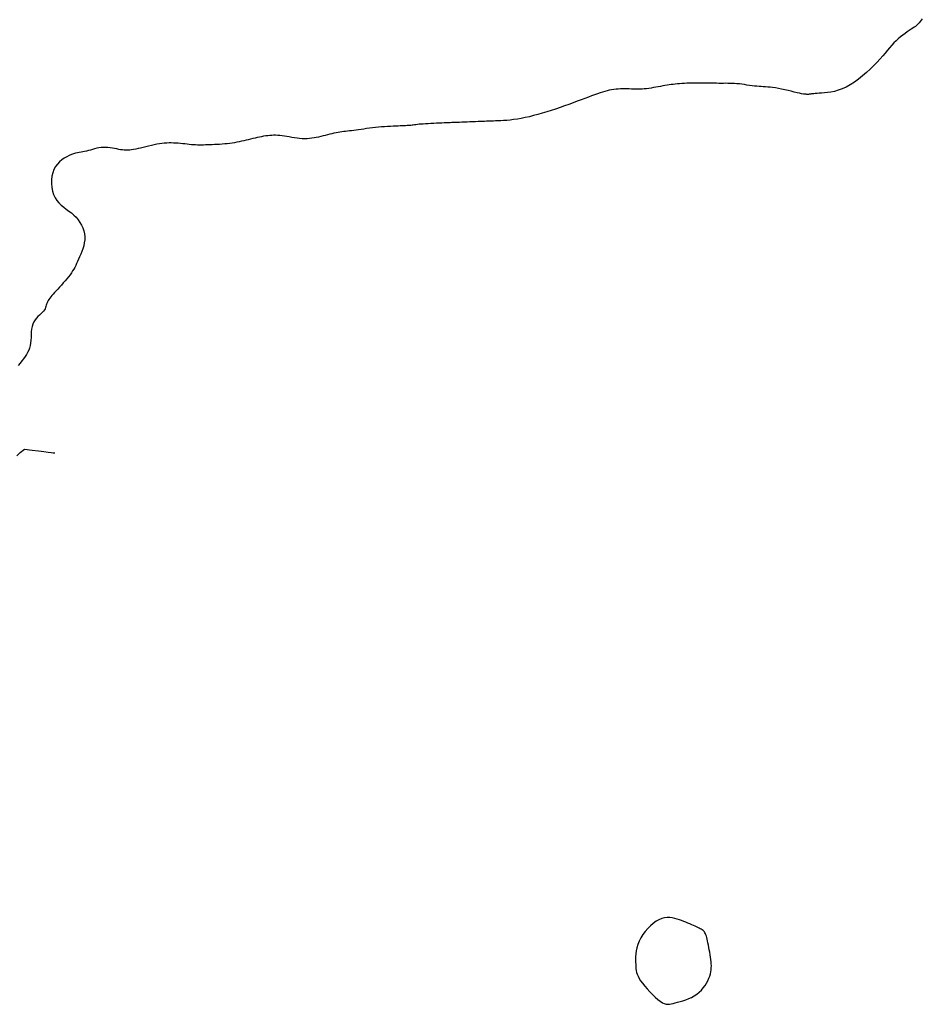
# Model space of a CAD drawing. Header units: millimetres. Extents: x 32690613 to 32693367, y 5343692 to 5344708.
# Tile 404 of 656: x 32692650 to 32692675, y 5344148 to 5344175. Entities that reach past the tile are written whole.
import ezdxf

# ---------------------------------------------------------------- set-up
doc = ezdxf.new("R2010")
doc.units = ezdxf.units.MM
doc.header["$LTSCALE"] = 20
doc.layers.add('02-DGM_HL_492.00', color=82, linetype='Continuous')
doc.layers.add('02-DGM_HL_492.50', color=92, linetype='Continuous')

msp = doc.modelspace()

# ---------------------------------------------------------------- linework, layer by layer
at = {"layer": '02-DGM_HL_492.00', "elevation": 492, "flags": 128}
for points in [[(32692649.672, 5344162.878), (32692649.764, 5344162.969), (32692649.882, 5344163.056)], [(32692649.882, 5344163.056), (32692650.094, 5344163.031), (32692650.271, 5344163.01), (32692650.417, 5344162.993), (32692650.531, 5344162.979), (32692650.617, 5344162.969), (32692650.676, 5344162.962), (32692650.71, 5344162.958), (32692650.721, 5344162.957)]]:
    msp.add_lwpolyline(points, dxfattribs=at)
at = {"layer": '02-DGM_HL_492.50', "elevation": 492.5, "flags": 128}
msp.add_lwpolyline([(32692674.637, 5344174.927), (32692674.605, 5344174.884), (32692674.577, 5344174.848), (32692674.551, 5344174.816), (32692674.527, 5344174.789), (32692674.502, 5344174.764), (32692674.475, 5344174.74), (32692674.446, 5344174.716), (32692674.412, 5344174.692), (32692674.373, 5344174.665), (32692674.327, 5344174.635), (32692674.276, 5344174.601), (32692674.22, 5344174.563), (32692674.16, 5344174.522), (32692674.099, 5344174.478), (32692674.036, 5344174.429), (32692673.974, 5344174.377), (32692673.913, 5344174.321), (32692673.853, 5344174.261), (32692673.795, 5344174.197), (32692673.736, 5344174.129), (32692673.676, 5344174.058), (32692673.612, 5344173.981), (32692673.544, 5344173.901), (32692673.469, 5344173.816), (32692673.388, 5344173.727), (32692673.298, 5344173.634), (32692673.2, 5344173.539), (32692673.097, 5344173.444), (32692672.989, 5344173.35), (32692672.877, 5344173.262), (32692672.764, 5344173.179), (32692672.65, 5344173.106), (32692672.537, 5344173.043), (32692672.426, 5344172.993), (32692672.317, 5344172.954), (32692672.214, 5344172.925), (32692672.115, 5344172.904), (32692672.022, 5344172.89), (32692671.937, 5344172.881), (32692671.86, 5344172.875), (32692671.793, 5344172.871), (32692671.736, 5344172.867), (32692671.687, 5344172.863), (32692671.647, 5344172.859), (32692671.613, 5344172.856), (32692671.585, 5344172.853), (32692671.561, 5344172.849), (32692671.54, 5344172.847), (32692671.52, 5344172.844), (32692671.501, 5344172.842), (32692671.48, 5344172.841), (32692671.457, 5344172.841), (32692671.43, 5344172.843), (32692671.398, 5344172.846), (32692671.358, 5344172.852), (32692671.31, 5344172.861), (32692671.253, 5344172.873), (32692671.184, 5344172.888), (32692671.107, 5344172.906), (32692671.023, 5344172.926), (32692670.935, 5344172.946), (32692670.844, 5344172.967), (32692670.754, 5344172.986), (32692670.667, 5344173.004), (32692670.585, 5344173.018), (32692670.509, 5344173.029), (32692670.439, 5344173.038), (32692670.374, 5344173.044), (32692670.312, 5344173.048), (32692670.253, 5344173.052), (32692670.194, 5344173.055), (32692670.134, 5344173.059), (32692670.073, 5344173.064), (32692670.009, 5344173.071), (32692669.942, 5344173.08), (32692669.873, 5344173.09), (32692669.803, 5344173.1), (32692669.733, 5344173.11), (32692669.663, 5344173.12), (32692669.594, 5344173.128), (32692669.526, 5344173.135), (32692669.461, 5344173.14), (32692669.397, 5344173.144), (32692669.334, 5344173.146), (32692669.273, 5344173.146), (32692669.212, 5344173.147), (32692669.151, 5344173.146), (32692669.09, 5344173.146), (32692669.028, 5344173.146), (32692668.965, 5344173.147), (32692668.9, 5344173.148), (32692668.835, 5344173.15), (32692668.769, 5344173.151), (32692668.701, 5344173.153), (32692668.633, 5344173.154), (32692668.564, 5344173.155), (32692668.494, 5344173.155), (32692668.424, 5344173.155), (32692668.353, 5344173.154), (32692668.282, 5344173.152), (32692668.212, 5344173.15), (32692668.143, 5344173.147), (32692668.076, 5344173.144), (32692668.01, 5344173.14), (32692667.946, 5344173.135), (32692667.885, 5344173.13), (32692667.826, 5344173.124), (32692667.768, 5344173.118), (32692667.712, 5344173.111), (32692667.655, 5344173.104), (32692667.598, 5344173.095), (32692667.54, 5344173.085), (32692667.481, 5344173.075), (32692667.419, 5344173.063), (32692667.356, 5344173.051), (32692667.292, 5344173.039), (32692667.227, 5344173.027), (32692667.162, 5344173.016), (32692667.097, 5344173.005), (32692667.033, 5344172.997), (32692666.97, 5344172.99), (32692666.908, 5344172.986), (32692666.848, 5344172.984), (32692666.789, 5344172.984), (32692666.73, 5344172.985), (32692666.672, 5344172.987), (32692666.614, 5344172.989), (32692666.556, 5344172.991), (32692666.497, 5344172.992), (32692666.438, 5344172.993), (32692666.377, 5344172.992), (32692666.317, 5344172.991), (32692666.255, 5344172.987), (32692666.194, 5344172.982), (32692666.132, 5344172.975), (32692666.07, 5344172.966), (32692666.007, 5344172.955), (32692665.945, 5344172.94), (32692665.882, 5344172.924), (32692665.817, 5344172.904), (32692665.75, 5344172.882), (32692665.678, 5344172.857), (32692665.602, 5344172.829), (32692665.52, 5344172.799), (32692665.431, 5344172.765), (32692665.335, 5344172.729), (32692665.232, 5344172.69), (32692665.123, 5344172.65), (32692665.01, 5344172.608), (32692664.892, 5344172.565), (32692664.772, 5344172.523), (32692664.65, 5344172.48), (32692664.527, 5344172.438), (32692664.403, 5344172.397), (32692664.28, 5344172.358), (32692664.158, 5344172.321), (32692664.037, 5344172.287), (32692663.918, 5344172.255), (32692663.802, 5344172.226), (32692663.688, 5344172.2), (32692663.578, 5344172.179), (32692663.471, 5344172.161), (32692663.368, 5344172.146), (32692663.271, 5344172.135), (32692663.178, 5344172.126), (32692663.092, 5344172.12), (32692663.011, 5344172.115), (32692662.938, 5344172.112), (32692662.871, 5344172.109), (32692662.813, 5344172.107), (32692662.76, 5344172.105), (32692662.71, 5344172.103), (32692662.663, 5344172.101), (32692662.616, 5344172.099), (32692662.567, 5344172.097), (32692662.514, 5344172.095), (32692662.455, 5344172.093), (32692662.389, 5344172.09), (32692662.317, 5344172.088), (32692662.241, 5344172.085), (32692662.164, 5344172.082), (32692662.086, 5344172.079), (32692662.01, 5344172.076), (32692661.938, 5344172.073), (32692661.872, 5344172.07), (32692661.813, 5344172.068), (32692661.76, 5344172.066), (32692661.711, 5344172.064), (32692661.664, 5344172.062), (32692661.617, 5344172.06), (32692661.568, 5344172.058), (32692661.515, 5344172.056), (32692661.456, 5344172.054), (32692661.39, 5344172.051), (32692661.318, 5344172.048), (32692661.242, 5344172.045), (32692661.164, 5344172.042), (32692661.087, 5344172.038), (32692661.011, 5344172.034), (32692660.939, 5344172.03), (32692660.873, 5344172.025), (32692660.815, 5344172.02), (32692660.763, 5344172.016), (32692660.717, 5344172.011), (32692660.675, 5344172.006), (32692660.637, 5344172.001), (32692660.602, 5344171.996), (32692660.568, 5344171.992), (32692660.535, 5344171.988), (32692660.501, 5344171.985), (32692660.466, 5344171.982), (32692660.429, 5344171.98), (32692660.389, 5344171.977), (32692660.345, 5344171.975), (32692660.297, 5344171.973), (32692660.244, 5344171.971), (32692660.184, 5344171.969), (32692660.119, 5344171.966), (32692660.047, 5344171.963), (32692659.972, 5344171.959), (32692659.892, 5344171.955), (32692659.81, 5344171.95), (32692659.726, 5344171.944), (32692659.641, 5344171.937), (32692659.557, 5344171.929), (32692659.475, 5344171.92), (32692659.394, 5344171.909), (32692659.315, 5344171.898), (32692659.239, 5344171.887), (32692659.165, 5344171.876), (32692659.094, 5344171.865), (32692659.026, 5344171.855), (32692658.962, 5344171.846), (32692658.902, 5344171.839), (32692658.844, 5344171.833), (32692658.789, 5344171.827), (32692658.736, 5344171.822), (32692658.684, 5344171.816), (32692658.632, 5344171.81), (32692658.58, 5344171.803), (32692658.526, 5344171.794), (32692658.471, 5344171.783), (32692658.414, 5344171.77), (32692658.356, 5344171.756), (32692658.296, 5344171.741), (32692658.236, 5344171.726), (32692658.175, 5344171.71), (32692658.113, 5344171.695), (32692658.051, 5344171.68), (32692657.989, 5344171.665), (32692657.927, 5344171.652), (32692657.864, 5344171.641), (32692657.801, 5344171.631), (32692657.737, 5344171.624), (32692657.671, 5344171.619), (32692657.605, 5344171.618), (32692657.536, 5344171.62), (32692657.467, 5344171.625), (32692657.396, 5344171.633), (32692657.325, 5344171.644), (32692657.254, 5344171.655), (32692657.183, 5344171.668), (32692657.114, 5344171.68), (32692657.047, 5344171.691), (32692656.983, 5344171.7), (32692656.922, 5344171.707), (32692656.863, 5344171.712), (32692656.806, 5344171.714), (32692656.751, 5344171.714), (32692656.697, 5344171.712), (32692656.642, 5344171.708), (32692656.588, 5344171.702), (32692656.533, 5344171.695), (32692656.476, 5344171.686), (32692656.418, 5344171.675), (32692656.359, 5344171.663), (32692656.299, 5344171.65), (32692656.238, 5344171.637), (32692656.177, 5344171.622), (32692656.115, 5344171.608), (32692656.053, 5344171.593), (32692655.991, 5344171.578), (32692655.929, 5344171.563), (32692655.866, 5344171.549), (32692655.803, 5344171.535), (32692655.739, 5344171.522), (32692655.674, 5344171.51), (32692655.608, 5344171.499), (32692655.54, 5344171.489), (32692655.471, 5344171.481), (32692655.401, 5344171.474), (32692655.33, 5344171.468), (32692655.26, 5344171.464), (32692655.19, 5344171.46), (32692655.121, 5344171.456), (32692655.055, 5344171.454), (32692654.991, 5344171.451), (32692654.93, 5344171.449), (32692654.872, 5344171.447), (32692654.815, 5344171.445), (32692654.76, 5344171.444), (32692654.706, 5344171.444), (32692654.651, 5344171.445), (32692654.597, 5344171.447), (32692654.541, 5344171.45), (32692654.484, 5344171.455), (32692654.425, 5344171.461), (32692654.365, 5344171.467), (32692654.304, 5344171.474), (32692654.243, 5344171.481), (32692654.18, 5344171.488), (32692654.118, 5344171.493), (32692654.055, 5344171.498), (32692653.993, 5344171.501), (32692653.93, 5344171.502), (32692653.866, 5344171.502), (32692653.802, 5344171.499), (32692653.736, 5344171.494), (32692653.669, 5344171.488), (32692653.6, 5344171.478), (32692653.528, 5344171.466), (32692653.455, 5344171.452), (32692653.38, 5344171.435), (32692653.304, 5344171.417), (32692653.229, 5344171.399), (32692653.155, 5344171.38), (32692653.083, 5344171.363), (32692653.014, 5344171.347), (32692652.95, 5344171.332), (32692652.89, 5344171.321), (32692652.835, 5344171.312), (32692652.782, 5344171.306), (32692652.732, 5344171.303), (32692652.683, 5344171.302), (32692652.634, 5344171.304), (32692652.585, 5344171.309), (32692652.533, 5344171.316), (32692652.48, 5344171.326), (32692652.424, 5344171.337), (32692652.366, 5344171.348), (32692652.306, 5344171.359), (32692652.245, 5344171.369), (32692652.183, 5344171.377), (32692652.121, 5344171.381), (32692652.058, 5344171.381), (32692651.996, 5344171.376), (32692651.934, 5344171.367), (32692651.873, 5344171.355), (32692651.813, 5344171.34), (32692651.755, 5344171.324), (32692651.698, 5344171.308), (32692651.643, 5344171.293), (32692651.59, 5344171.279), (32692651.539, 5344171.268), (32692651.49, 5344171.258), (32692651.442, 5344171.25), (32692651.393, 5344171.24), (32692651.343, 5344171.23), (32692651.291, 5344171.217), (32692651.236, 5344171.2), (32692651.177, 5344171.18), (32692651.113, 5344171.154), (32692651.046, 5344171.122), (32692650.978, 5344171.083), (32692650.911, 5344171.037), (32692650.847, 5344170.984), (32692650.788, 5344170.922), (32692650.736, 5344170.852), (32692650.692, 5344170.772), (32692650.659, 5344170.682), (32692650.637, 5344170.585), (32692650.625, 5344170.484), (32692650.624, 5344170.38), (32692650.633, 5344170.276), (32692650.653, 5344170.176), (32692650.683, 5344170.081), (32692650.723, 5344169.994), (32692650.772, 5344169.918), (32692650.83, 5344169.85), (32692650.894, 5344169.789), (32692650.962, 5344169.733), (32692651.033, 5344169.679), (32692651.104, 5344169.626), (32692651.175, 5344169.572), (32692651.242, 5344169.514), (32692651.304, 5344169.452), (32692651.361, 5344169.384), (32692651.411, 5344169.313), (32692651.454, 5344169.238), (32692651.49, 5344169.16), (32692651.517, 5344169.079), (32692651.535, 5344168.997), (32692651.543, 5344168.915), (32692651.541, 5344168.831), (32692651.531, 5344168.748), (32692651.513, 5344168.666), (32692651.49, 5344168.586), (32692651.463, 5344168.508), (32692651.433, 5344168.433), (32692651.402, 5344168.363), (32692651.373, 5344168.296), (32692651.345, 5344168.235), (32692651.319, 5344168.178), (32692651.293, 5344168.125), (32692651.267, 5344168.073), (32692651.239, 5344168.023), (32692651.209, 5344167.973), (32692651.176, 5344167.923), (32692651.139, 5344167.87), (32692651.097, 5344167.815), (32692651.051, 5344167.758), (32692651.002, 5344167.7), (32692650.952, 5344167.642), (32692650.9, 5344167.585), (32692650.849, 5344167.529), (32692650.8, 5344167.475), (32692650.753, 5344167.424), (32692650.71, 5344167.378), (32692650.671, 5344167.334), (32692650.635, 5344167.294), (32692650.604, 5344167.257), (32692650.576, 5344167.221), (32692650.552, 5344167.188), (32692650.531, 5344167.155), (32692650.515, 5344167.123), (32692650.502, 5344167.091), (32692650.492, 5344167.06), (32692650.483, 5344167.028), (32692650.474, 5344166.996), (32692650.462, 5344166.964), (32692650.448, 5344166.931), (32692650.429, 5344166.898), (32692650.404, 5344166.865), (32692650.372, 5344166.83), (32692650.335, 5344166.795), (32692650.294, 5344166.757), (32692650.252, 5344166.716), (32692650.21, 5344166.672), (32692650.171, 5344166.623), (32692650.137, 5344166.568), (32692650.109, 5344166.508), (32692650.09, 5344166.442), (32692650.077, 5344166.37), (32692650.069, 5344166.294), (32692650.064, 5344166.216), (32692650.061, 5344166.138), (32692650.056, 5344166.061), (32692650.049, 5344165.985), (32692650.038, 5344165.914), (32692650.02, 5344165.848), (32692649.997, 5344165.786), (32692649.968, 5344165.727), (32692649.935, 5344165.669), (32692649.897, 5344165.613), (32692649.855, 5344165.555), (32692649.809, 5344165.496), (32692649.761, 5344165.433), (32692649.71, 5344165.367)], dxfattribs=at)
msp.add_lwpolyline([(32692667.412, 5344147.837), (32692667.47, 5344147.8), (32692667.523, 5344147.774), (32692667.572, 5344147.76), (32692667.618, 5344147.755), (32692667.665, 5344147.757), (32692667.714, 5344147.766), (32692667.766, 5344147.779), (32692667.824, 5344147.795), (32692667.89, 5344147.813), (32692667.961, 5344147.833), (32692668.037, 5344147.855), (32692668.116, 5344147.881), (32692668.195, 5344147.911), (32692668.273, 5344147.946), (32692668.349, 5344147.986), (32692668.42, 5344148.033), (32692668.485, 5344148.085), (32692668.544, 5344148.144), (32692668.598, 5344148.206), (32692668.645, 5344148.271), (32692668.686, 5344148.338), (32692668.722, 5344148.405), (32692668.752, 5344148.471), (32692668.775, 5344148.534), (32692668.794, 5344148.594), (32692668.807, 5344148.652), (32692668.815, 5344148.707), (32692668.819, 5344148.762), (32692668.82, 5344148.816), (32692668.818, 5344148.872), (32692668.813, 5344148.929), (32692668.805, 5344148.99), (32692668.797, 5344149.054), (32692668.787, 5344149.12), (32692668.776, 5344149.188), (32692668.764, 5344149.256), (32692668.752, 5344149.323), (32692668.739, 5344149.387), (32692668.727, 5344149.448), (32692668.715, 5344149.503), (32692668.704, 5344149.553), (32692668.693, 5344149.596), (32692668.682, 5344149.635), (32692668.67, 5344149.669), (32692668.657, 5344149.699), (32692668.643, 5344149.725), (32692668.628, 5344149.749), (32692668.61, 5344149.77), (32692668.591, 5344149.789), (32692668.568, 5344149.807), (32692668.543, 5344149.824), (32692668.515, 5344149.84), (32692668.484, 5344149.857), (32692668.45, 5344149.873), (32692668.413, 5344149.89), (32692668.372, 5344149.909), (32692668.328, 5344149.929), (32692668.28, 5344149.95), (32692668.23, 5344149.972), (32692668.176, 5344149.995), (32692668.12, 5344150.018), (32692668.062, 5344150.041), (32692668.001, 5344150.063), (32692667.939, 5344150.085), (32692667.875, 5344150.106), (32692667.809, 5344150.124), (32692667.741, 5344150.137), (32692667.671, 5344150.145), (32692667.6, 5344150.146), (32692667.527, 5344150.137), (32692667.452, 5344150.118), (32692667.375, 5344150.087), (32692667.296, 5344150.043), (32692667.217, 5344149.986), (32692667.14, 5344149.92), (32692667.065, 5344149.845), (32692666.995, 5344149.763), (32692666.931, 5344149.677), (32692666.875, 5344149.587), (32692666.829, 5344149.497), (32692666.793, 5344149.406), (32692666.767, 5344149.316), (32692666.749, 5344149.229), (32692666.738, 5344149.144), (32692666.733, 5344149.063), (32692666.731, 5344148.987), (32692666.733, 5344148.915), (32692666.735, 5344148.849), (32692666.737, 5344148.79), (32692666.741, 5344148.736), (32692666.748, 5344148.684), (32692666.758, 5344148.633), (32692666.774, 5344148.582), (32692666.798, 5344148.529), (32692666.829, 5344148.47), (32692666.871, 5344148.406), (32692666.924, 5344148.334), (32692666.986, 5344148.257), (32692667.054, 5344148.178), (32692667.127, 5344148.098), (32692667.201, 5344148.022), (32692667.275, 5344147.951), (32692667.346, 5344147.888)], close=True, dxfattribs=at)

doc.saveas('drawing.dxf')
